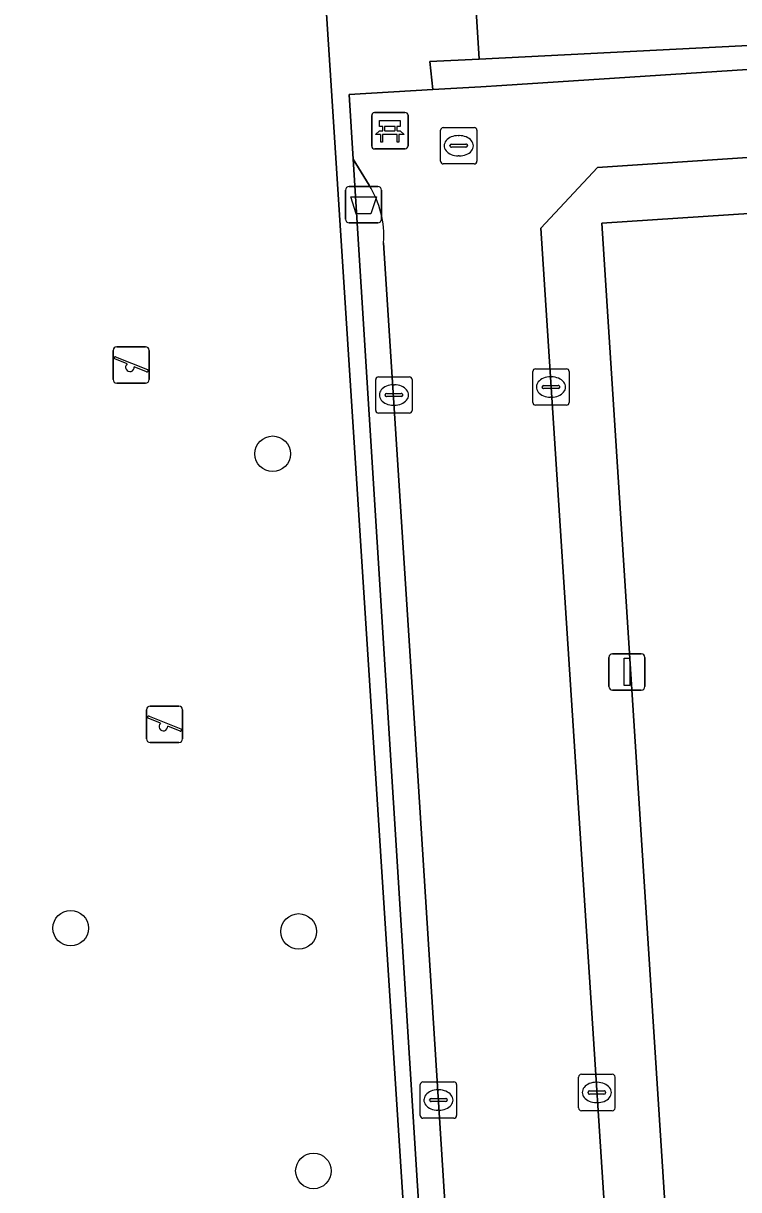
# Model space of a CAD drawing. Extents: x 159680 to 160786, y 387323 to 388340.
# Drawn here: x 160408.37 to 160428.05, y 387947.88 to 387979.97 of the extents above; entities that cross this region are included whole.
import ezdxf

# ---------------------------------------------------------------- set-up
doc = ezdxf.new("R2010")
doc.units = 0
for name, color, linetype in [('IMGEO_Afvalbak', 7, 'Continuous'), ('IMGEO_Bank', 7, 'Continuous'), ('IMGEO_Boom', 7, 'Continuous'), ('IMGEO_Erf', 7, 'Continuous'), ('IMGEO_Groenvoorziening', 7, 'Continuous'), ('IMGEO_Haag', 7, 'Continuous'), ('IMGEO_Hek', 7, 'Continuous'), ('IMGEO_Kolk', 7, 'Continuous'), ('IMGEO_Lichtmast', 7, 'Continuous'), ('IMGEO_Rijbaan_lokaal_open', 7, 'Continuous'), ('IMGEO_Rioolput', 7, 'Continuous'), ('IMGEO_Speelvoorziening', 7, 'Continuous'), ('IMGEO_Voetpad_open', 7, 'Continuous')]:
    doc.layers.add(name, color=color, linetype=linetype)

msp = doc.modelspace()

# ---------------------------------------------------------------- linework, layer by layer
at = {"layer": 'IMGEO_Afvalbak'}
for p, q in [((160417.231, 387974.576), (160417.231, 387975.376)), ((160417.231, 387975.376), (160417.231, 387974.576)), ((160417.331, 387975.476), (160418.121, 387975.476)), ((160418.121, 387975.476), (160417.331, 387975.476)), ((160418.221, 387975.376), (160418.221, 387974.576)), ((160418.221, 387974.576), (160418.221, 387975.376)), ((160418.121, 387974.476), (160417.331, 387974.476)), ((160417.331, 387974.476), (160418.121, 387974.476))]:
    msp.add_line(p, q, dxfattribs=at)
msp.add_lwpolyline([(160417.374, 387975.19), (160418.078, 387975.19), (160417.929, 387974.72), (160417.523, 387974.72), (160417.374, 387975.19)], dxfattribs=at)
for centre, start, end in [((160417.331, 387975.376), 90, 180), ((160417.331, 387975.376), 90, 180), ((160418.121, 387975.376), 0, 90), ((160418.121, 387975.376), 360, 90), ((160417.331, 387974.576), 180, 270), ((160417.331, 387974.576), 180, 270), ((160418.121, 387974.576), 270, 0), ((160418.121, 387974.576), 270, 0)]:
    msp.add_arc(centre, 0.1, start, end, dxfattribs=at)
at = {"layer": 'IMGEO_Bank'}
for p, q in [((160417.95, 387976.586), (160417.95, 387977.427)), ((160417.95, 387977.427), (160417.95, 387976.586)), ((160418.025, 387977.511), (160418.866, 387977.511)), ((160418.866, 387977.511), (160418.025, 387977.511)), ((160418.95, 387977.436), (160418.95, 387976.595)), ((160418.95, 387976.595), (160418.95, 387977.436)), ((160418.259, 387977.017), (160418.259, 387977.123)), ((160418.303, 387977.123), (160418.303, 387977.017)), ((160418.591, 387977.129), (160418.309, 387977.129)), ((160418.597, 387977.017), (160418.597, 387977.123)), ((160418.641, 387977.123), (160418.641, 387977.017)), ((160418.647, 387976.909), (160418.254, 387976.909)), ((160418.309, 387977.011), (160418.591, 387977.011)), ((160418.875, 387976.511), (160418.034, 387976.511)), ((160418.034, 387976.511), (160418.875, 387976.511))]:
    msp.add_line(p, q, dxfattribs=at)
for points in [[(160418.253, 387977.129), (160418.167, 387977.129), (160418.167, 387977.29), (160418.73, 387977.29), (160418.73, 387977.129), (160418.647, 387977.129)], [(160418.197, 387976.909), (160418.055, 387976.909), (160418.167, 387977.011), (160418.253, 387977.011)], [(160418.247, 387976.902), (160418.247, 387976.695), (160418.204, 387976.695), (160418.204, 387976.902)], [(160418.647, 387977.011), (160418.73, 387977.011), (160418.842, 387976.909), (160418.703, 387976.909)], [(160418.697, 387976.902), (160418.697, 387976.695), (160418.653, 387976.695), (160418.653, 387976.902)]]:
    msp.add_lwpolyline(points, dxfattribs=at)
for centre, radius, start, end in [((160418.028, 387977.433), 0.0779, 92.4484, 184.2845), ((160418.028, 387977.433), 0.0779, 92.4484, 184.2845), ((160418.872, 387977.433), 0.0779, 2.4484, 94.2845), ((160418.872, 387977.433), 0.0779, 2.4484, 94.2845), ((160418.252, 387977.122), 0.00671, 2.8957, 87.1043), ((160418.309, 387977.122), 0.00671, 92.8957, 177.1043), ((160418.591, 387977.122), 0.00671, 2.8957, 87.1043), ((160418.648, 387977.122), 0.00671, 92.8957, 177.1043), ((160418.197, 387976.902), 0.00671, 2.8957, 87.1043), ((160418.254, 387976.902), 0.00671, 92.8957, 177.1043), ((160418.252, 387977.018), 0.00671, 272.8957, 357.1043), ((160418.309, 387977.018), 0.00671, 182.8957, 267.1043), ((160418.591, 387977.018), 0.00671, 272.8957, 357.1043), ((160418.648, 387977.018), 0.00671, 182.8957, 267.1043), ((160418.646, 387976.902), 0.00671, 2.8957, 87.1043), ((160418.703, 387976.902), 0.00671, 92.8957, 177.1043), ((160418.028, 387976.589), 0.0779, 182.4484, 274.2845), ((160418.028, 387976.589), 0.0779, 182.4484, 274.2845), ((160418.872, 387976.589), 0.0779, 272.4484, 4.2845), ((160418.872, 387976.589), 0.0779, 272.4484, 4.2845)]:
    msp.add_arc(centre, radius, start, end, dxfattribs=at)
at = {"layer": 'IMGEO_Boom'}
for centre in [(160415.226, 387968.123), (160409.67, 387955.071), (160415.94, 387954.982), (160416.347, 387948.393)]:
    msp.add_circle(centre, 0.489, dxfattribs=at)
at = {"layer": 'IMGEO_Erf'}
msp.add_lwpolyline([(160430.194, 387946.212), (160429.909, 387950.653), (160429.625, 387955.078), (160434.523, 387955.392), (160434.647, 387956.436), (160438.206, 387956.023), (160438.004, 387959.204), (160437.806, 387962.334), (160434.312, 387961.468), (160434.035, 387962.485), (160429.171, 387962.162), (160428.881, 387966.65), (160428.595, 387971.062), (160433.48, 387971.344), (160433.614, 387972.41), (160437.177, 387971.999), (160436.967, 387975.306), (160424.28, 387974.463), (160427.362, 387926.556)], dxfattribs=at)
at = {"layer": 'IMGEO_Groenvoorziening'}
for points in [[(160442.521, 387983.888), (160435.19, 387983.359), (160434.738, 387989.626), (160420.312, 387988.586), (160420.906, 387978.982), (160442.772, 387980.087)], [(160420.312, 387988.586), (160416.186, 387988.289), (160416.823, 387978.395), (160419.868, 387931.157), (160419.902, 387930.636), (160419.927, 387930.244), (160420.32, 387930.271), (160417.442, 387976.226), (160417.33, 387978.007), (160419.633, 387978.14), (160419.552, 387978.914), (160420.906, 387978.982)], [(160442.802, 387979.639), (160451.056, 387980.177), (160451.043, 387980.436), (160444.931, 387980.196), (160442.772, 387980.087), (160420.906, 387978.982), (160419.552, 387978.914), (160419.633, 387978.14), (160420.953, 387978.217), (160421.534, 387978.251)]]:
    msp.add_lwpolyline(points, close=True, dxfattribs=at)
at = {"layer": 'IMGEO_Haag'}
msp.add_lwpolyline([(160442.802, 387979.639), (160451.056, 387980.177), (160451.043, 387980.436), (160444.931, 387980.196), (160442.772, 387980.087), (160420.906, 387978.982), (160419.552, 387978.914), (160419.633, 387978.14), (160420.953, 387978.217), (160421.534, 387978.251)], close=True, dxfattribs=at)
at = {"layer": 'IMGEO_Hek'}
msp.add_lwpolyline([(160416.823, 387978.395), (160419.868, 387931.157)], dxfattribs=at)
at = {"layer": 'IMGEO_Kolk'}
for p, q in [((160422.382, 387969.533), (160422.382, 387970.385)), ((160422.457, 387970.459), (160423.309, 387970.459)), ((160423.383, 387970.385), (160423.383, 387969.533)), ((160418.061, 387969.314), (160418.061, 387970.166)), ((160418.136, 387970.24), (160418.988, 387970.24)), ((160419.062, 387970.166), (160419.062, 387969.314)), ((160422.87, 387970.239), (160422.895, 387970.239)), ((160418.32, 387969.734), (160418.32, 387969.746)), ((160418.363, 387969.783), (160418.761, 387969.783)), ((160418.549, 387970.02), (160418.574, 387970.02)), ((160418.804, 387969.746), (160418.804, 387969.734)), ((160422.641, 387969.953), (160422.641, 387969.965)), ((160423.079, 387969.916), (160422.681, 387969.916)), ((160422.684, 387970.002), (160423.082, 387970.002)), ((160423.125, 387969.965), (160423.125, 387969.953)), ((160418.758, 387969.697), (160418.36, 387969.697)), ((160418.572, 387969.46), (160418.547, 387969.46)), ((160423.309, 387969.459), (160422.457, 387969.459)), ((160422.893, 387969.679), (160422.868, 387969.679)), ((160418.988, 387969.24), (160418.136, 387969.24)), ((160419.361, 387950.843), (160420.213, 387950.843)), ((160423.643, 387950.125), (160423.643, 387950.977)), ((160423.718, 387951.051), (160424.57, 387951.051)), ((160424.131, 387950.831), (160424.156, 387950.831)), ((160424.644, 387950.977), (160424.644, 387950.125)), ((160419.286, 387949.917), (160419.286, 387950.769)), ((160419.774, 387950.623), (160419.799, 387950.623)), ((160420.287, 387950.769), (160420.287, 387949.917)), ((160423.902, 387950.545), (160423.902, 387950.557)), ((160424.34, 387950.508), (160423.942, 387950.508)), ((160423.945, 387950.594), (160424.343, 387950.594)), ((160424.386, 387950.557), (160424.386, 387950.545)), ((160419.545, 387950.337), (160419.545, 387950.349)), ((160419.983, 387950.3), (160419.585, 387950.3)), ((160419.588, 387950.386), (160419.986, 387950.386)), ((160420.029, 387950.349), (160420.029, 387950.337)), ((160424.154, 387950.271), (160424.129, 387950.271)), ((160420.213, 387949.843), (160419.361, 387949.843)), ((160419.797, 387950.063), (160419.772, 387950.063)), ((160424.57, 387950.051), (160423.718, 387950.051))]:
    msp.add_line(p, q, dxfattribs=at)
for points in [[(160422.382, 387969.533), (160422.382, 387970.385)], [(160422.457, 387970.459), (160423.309, 387970.459)], [(160423.383, 387970.385), (160423.383, 387969.533)], [(160418.061, 387969.314), (160418.061, 387970.166)], [(160418.136, 387970.24), (160418.988, 387970.24)], [(160419.062, 387970.166), (160419.062, 387969.314)], [(160423.309, 387969.459), (160422.457, 387969.459)], [(160418.988, 387969.24), (160418.136, 387969.24)], [(160419.361, 387950.843), (160420.213, 387950.843)], [(160423.643, 387950.125), (160423.643, 387950.977)], [(160423.718, 387951.051), (160424.57, 387951.051)], [(160424.644, 387950.977), (160424.644, 387950.125)], [(160419.286, 387949.917), (160419.286, 387950.769)], [(160420.287, 387950.769), (160420.287, 387949.917)], [(160420.213, 387949.843), (160419.361, 387949.843)], [(160424.57, 387950.051), (160423.718, 387950.051)]]:
    msp.add_lwpolyline(points, dxfattribs=at)
for centre, radius, start, end in [((160422.459, 387970.383), 0.0765, 91.552, 178.448), ((160422.459, 387970.383), 0.0765, 91.552, 178.448), ((160423.307, 387970.383), 0.0765, 1.552, 88.448), ((160423.307, 387970.383), 0.0765, 1.552, 88.448), ((160418.138, 387970.164), 0.0765, 91.552, 178.448), ((160418.138, 387970.164), 0.0765, 91.552, 178.448), ((160418.986, 387970.164), 0.0765, 1.552, 88.448), ((160418.986, 387970.164), 0.0765, 1.552, 88.448), ((160418.36, 387969.743), 0.0403, 85.8775, 175.7526), ((160418.357, 387969.733), 0.0366, 178.938, 274.7102), ((160418.761, 387969.74), 0.043, 264.8664, 352.4533), ((160418.765, 387969.745), 0.0386, 1.7309, 96.639), ((160422.681, 387969.962), 0.0403, 85.8775, 175.7526), ((160422.678, 387969.952), 0.0366, 178.938, 274.7102), ((160423.082, 387969.959), 0.043, 264.8664, 352.4533), ((160423.086, 387969.964), 0.0386, 1.7309, 96.639), ((160422.459, 387969.535), 0.0765, 181.552, 268.448), ((160422.459, 387969.535), 0.0765, 181.552, 268.448), ((160423.307, 387969.535), 0.0765, 271.552, 358.448), ((160423.307, 387969.535), 0.0765, 271.552, 358.448), ((160418.138, 387969.316), 0.0765, 181.552, 268.448), ((160418.138, 387969.316), 0.0765, 181.552, 268.448), ((160418.986, 387969.316), 0.0765, 271.552, 358.448), ((160418.986, 387969.316), 0.0765, 271.552, 358.448), ((160419.363, 387950.767), 0.0765, 91.552, 178.448), ((160419.363, 387950.767), 0.0765, 91.552, 178.448), ((160420.211, 387950.767), 0.0765, 1.552, 88.448), ((160420.211, 387950.767), 0.0765, 1.552, 88.448), ((160423.72, 387950.975), 0.0765, 91.552, 178.448), ((160423.72, 387950.975), 0.0765, 91.552, 178.448), ((160424.568, 387950.975), 0.0765, 1.552, 88.448), ((160424.568, 387950.975), 0.0765, 1.552, 88.448), ((160423.942, 387950.554), 0.0403, 85.8775, 175.7526), ((160423.939, 387950.544), 0.0366, 178.938, 274.7102), ((160424.343, 387950.551), 0.043, 264.8664, 352.4533), ((160424.347, 387950.556), 0.0386, 1.7309, 96.639), ((160419.585, 387950.346), 0.0403, 85.8775, 175.7526), ((160419.582, 387950.336), 0.0366, 178.938, 274.7102), ((160419.986, 387950.343), 0.043, 264.8664, 352.4533), ((160419.99, 387950.348), 0.0386, 1.7309, 96.639), ((160419.363, 387949.919), 0.0765, 181.552, 268.448), ((160419.363, 387949.919), 0.0765, 181.552, 268.448), ((160420.211, 387949.919), 0.0765, 271.552, 358.448), ((160420.211, 387949.919), 0.0765, 271.552, 358.448), ((160423.72, 387950.127), 0.0765, 181.552, 268.448), ((160423.72, 387950.127), 0.0765, 181.552, 268.448), ((160424.568, 387950.127), 0.0765, 271.552, 358.448), ((160424.568, 387950.127), 0.0765, 271.552, 358.448)]:
    msp.add_arc(centre, radius, start, end, dxfattribs=at)
for centre, major_axis, ratio, start_param, end_param in [((160422.869, 387969.959), (-0.387, 0.002), 0.722429, 4.712389, 7.853982), ((160422.894, 387969.959), (-0.39, 0.002), 0.717154, 1.570796, 4.712389), ((160418.548, 387969.74), (-0.387, 0.002), 0.722429, 4.712389, 7.853982), ((160418.573, 387969.74), (-0.39, 0.002), 0.717154, 1.570796, 4.712389), ((160424.13, 387950.551), (-0.387, 0.002), 0.722429, 4.712389, 7.853982), ((160424.155, 387950.551), (-0.39, 0.002), 0.717154, 1.570796, 4.712389), ((160419.773, 387950.343), (-0.387, 0.002), 0.722429, 4.712389, 7.853982), ((160419.798, 387950.343), (-0.39, 0.002), 0.717154, 1.570796, 4.712389)]:
    msp.add_ellipse(centre, major_axis=major_axis, ratio=ratio, start_param=start_param, end_param=end_param, dxfattribs=at)
at = {"layer": 'IMGEO_Lichtmast'}
for p, q in [((160424.478, 387961.722), (160424.478, 387962.522)), ((160424.478, 387962.522), (160424.478, 387961.722)), ((160424.578, 387962.622), (160425.368, 387962.622)), ((160425.368, 387962.622), (160424.578, 387962.622)), ((160425.468, 387962.522), (160425.468, 387961.722)), ((160425.468, 387961.722), (160425.468, 387962.522)), ((160425.368, 387961.622), (160424.578, 387961.622)), ((160424.578, 387961.622), (160425.368, 387961.622))]:
    msp.add_line(p, q, dxfattribs=at)
msp.add_lwpolyline([(160424.898, 387962.497), (160425.048, 387962.497), (160425.048, 387961.747), (160424.898, 387961.747), (160424.898, 387962.497)], dxfattribs=at)
for centre, start, end in [((160424.578, 387962.522), 90, 180), ((160424.578, 387962.522), 90, 180), ((160425.368, 387962.522), 0, 90), ((160425.368, 387962.522), 360, 90), ((160424.578, 387961.722), 180, 270), ((160424.578, 387961.722), 180, 270), ((160425.368, 387961.722), 270, 0), ((160425.368, 387961.722), 270, 0)]:
    msp.add_arc(centre, 0.1, start, end, dxfattribs=at)
at = {"layer": 'IMGEO_Rijbaan_lokaal_open'}
for points in [[(160422.601, 387974.326), (160424.162, 387975.997), (160459.654, 387978.361), (160461.629, 387978.493), (160462.943, 387980.952), (160461.902, 387980.884), (160459.472, 387980.726), (160456.633, 387980.541), (160451.056, 387980.177), (160442.802, 387979.639), (160421.534, 387978.251), (160420.953, 387978.217), (160419.633, 387978.14), (160417.33, 387978.007), (160417.442, 387976.226), (160417.882, 387975.512)], [(160418.278, 387973.93), (160419.134, 387960.566), (160421.01, 387931.036), (160421.351, 387925.654), (160425.748, 387925.898), (160425.71, 387926.479), (160422.601, 387974.326)]]:
    msp.add_lwpolyline(points, dxfattribs=at)
msp.add_arc((160415.61, 387974.103), 2.674, 356.2961, 31.8105, dxfattribs=at)
at = {"layer": 'IMGEO_Rioolput'}
for p, q in [((160419.92, 387977.097), (160420.772, 387977.097)), ((160419.845, 387976.171), (160419.845, 387977.023)), ((160420.333, 387976.877), (160420.358, 387976.877)), ((160420.846, 387977.023), (160420.846, 387976.171)), ((160420.104, 387976.591), (160420.104, 387976.603)), ((160420.542, 387976.554), (160420.144, 387976.554)), ((160420.147, 387976.64), (160420.545, 387976.64)), ((160420.588, 387976.603), (160420.588, 387976.591)), ((160420.356, 387976.317), (160420.331, 387976.317)), ((160420.772, 387976.097), (160419.92, 387976.097))]:
    msp.add_line(p, q, dxfattribs=at)
for points in [[(160419.92, 387977.097), (160420.772, 387977.097)], [(160419.845, 387976.171), (160419.845, 387977.023)], [(160420.846, 387977.023), (160420.846, 387976.171)], [(160420.772, 387976.097), (160419.92, 387976.097)]]:
    msp.add_lwpolyline(points, dxfattribs=at)
for centre, radius, start, end in [((160419.922, 387977.021), 0.0765, 91.552, 178.448), ((160419.922, 387977.021), 0.0765, 91.552, 178.448), ((160420.77, 387977.021), 0.0765, 1.552, 88.448), ((160420.77, 387977.021), 0.0765, 1.552, 88.448), ((160420.144, 387976.6), 0.0403, 85.8775, 175.7526), ((160420.141, 387976.59), 0.0366, 178.938, 274.7102), ((160420.545, 387976.597), 0.043, 264.8664, 352.4533), ((160420.549, 387976.602), 0.0386, 1.7309, 96.639), ((160419.922, 387976.173), 0.0765, 181.552, 268.448), ((160419.922, 387976.173), 0.0765, 181.552, 268.448), ((160420.77, 387976.173), 0.0765, 271.552, 358.448), ((160420.77, 387976.173), 0.0765, 271.552, 358.448)]:
    msp.add_arc(centre, radius, start, end, dxfattribs=at)
for centre, major_axis, ratio, start_param, end_param in [((160420.332, 387976.597), (-0.387, 0.002), 0.722429, 4.712389, 7.853982), ((160420.357, 387976.597), (-0.39, 0.002), 0.717154, 1.570796, 4.712389)]:
    msp.add_ellipse(centre, major_axis=major_axis, ratio=ratio, start_param=start_param, end_param=end_param, dxfattribs=at)
at = {"layer": 'IMGEO_Speelvoorziening'}
for p, q in [((160410.936, 387971.067), (160411.726, 387971.067)), ((160411.726, 387971.067), (160410.936, 387971.067)), ((160410.836, 387970.167), (160410.836, 387970.967)), ((160410.836, 387970.967), (160410.836, 387970.167)), ((160411.219, 387970.595), (160410.88, 387970.732)), ((160410.905, 387970.792), (160411.781, 387970.439)), ((160411.826, 387970.967), (160411.826, 387970.167)), ((160411.826, 387970.167), (160411.826, 387970.967)), ((160411.757, 387970.379), (160411.417, 387970.516)), ((160411.726, 387970.067), (160410.936, 387970.067)), ((160410.936, 387970.067), (160411.726, 387970.067)), ((160411.757, 387960.281), (160411.757, 387961.081)), ((160411.757, 387961.081), (160411.757, 387960.281)), ((160411.857, 387961.181), (160412.647, 387961.181)), ((160412.647, 387961.181), (160411.857, 387961.181)), ((160412.747, 387961.081), (160412.747, 387960.281)), ((160412.747, 387960.281), (160412.747, 387961.081)), ((160412.14, 387960.709), (160411.801, 387960.846)), ((160411.826, 387960.906), (160412.702, 387960.553)), ((160412.678, 387960.493), (160412.338, 387960.63)), ((160412.647, 387960.181), (160411.857, 387960.181)), ((160411.857, 387960.181), (160412.647, 387960.181))]:
    msp.add_line(p, q, dxfattribs=at)
for centre, radius, start, end in [((160410.936, 387970.967), 0.1, 90, 180), ((160410.936, 387970.967), 0.1, 90, 180), ((160411.726, 387970.967), 0.1, 0, 90), ((160411.726, 387970.967), 0.1, 360, 90), ((160410.893, 387970.762), 0.0327, 68.078, 248.078), ((160411.298, 387970.505), 0.12, 130.9928, 5.1632), ((160411.769, 387970.409), 0.0327, 248.078, 68.078), ((160410.936, 387970.167), 0.1, 180, 270), ((160410.936, 387970.167), 0.1, 180, 270), ((160411.726, 387970.167), 0.1, 270, 0), ((160411.726, 387970.167), 0.1, 270, 0), ((160411.857, 387961.081), 0.1, 90, 180), ((160411.857, 387961.081), 0.1, 90, 180), ((160412.647, 387961.081), 0.1, 0, 90), ((160412.647, 387961.081), 0.1, 360, 90), ((160411.814, 387960.876), 0.0327, 68.078, 248.078), ((160412.219, 387960.619), 0.12, 130.9928, 5.1632), ((160412.69, 387960.523), 0.0327, 248.078, 68.078), ((160411.857, 387960.281), 0.1, 180, 270), ((160411.857, 387960.281), 0.1, 180, 270), ((160412.647, 387960.281), 0.1, 270, 0), ((160412.647, 387960.281), 0.1, 270, 0)]:
    msp.add_arc(centre, radius, start, end, dxfattribs=at)
at = {"layer": 'IMGEO_Voetpad_open'}
for points in [[(160401.264, 387929.458), (160409.107, 387929.944), (160419.902, 387930.636), (160419.868, 387931.157), (160416.823, 387978.395), (160416.186, 387988.289), (160412.944, 387988.055), (160412.585, 387993.043), (160412.084, 388000), (160411.794, 388004.019), (160411.434, 388009.006), (160411.38, 388009.754), (160411.484, 388009.76), (160411.37, 388011.879), (160411.03, 388020.2), (160406.991, 388019.935)], [(160417.882, 387975.512), (160417.442, 387976.226), (160420.32, 387930.271), (160420.612, 387925.606), (160421.351, 387925.654), (160421.01, 387931.036), (160419.134, 387960.566)], [(160419.134, 387960.566), (160418.278, 387973.93)]]:
    msp.add_lwpolyline(points, dxfattribs=at)
msp.add_lwpolyline([(160447.16, 387975.99), (160459.76, 387976.851), (160462.815, 387928.67), (160463.005, 387925.68), (160463.507, 387917.766), (160465.448, 387917.887), (160461.629, 387978.493), (160459.654, 387978.361), (160424.162, 387975.997), (160422.601, 387974.326), (160425.71, 387926.479), (160427.362, 387926.556), (160424.28, 387974.463), (160436.967, 387975.306), (160442.062, 387975.648)], close=True, dxfattribs=at)
msp.add_arc((160415.61, 387974.103), 2.674, 356.2961, 31.8105, dxfattribs=at)

doc.saveas('drawing.dxf')
